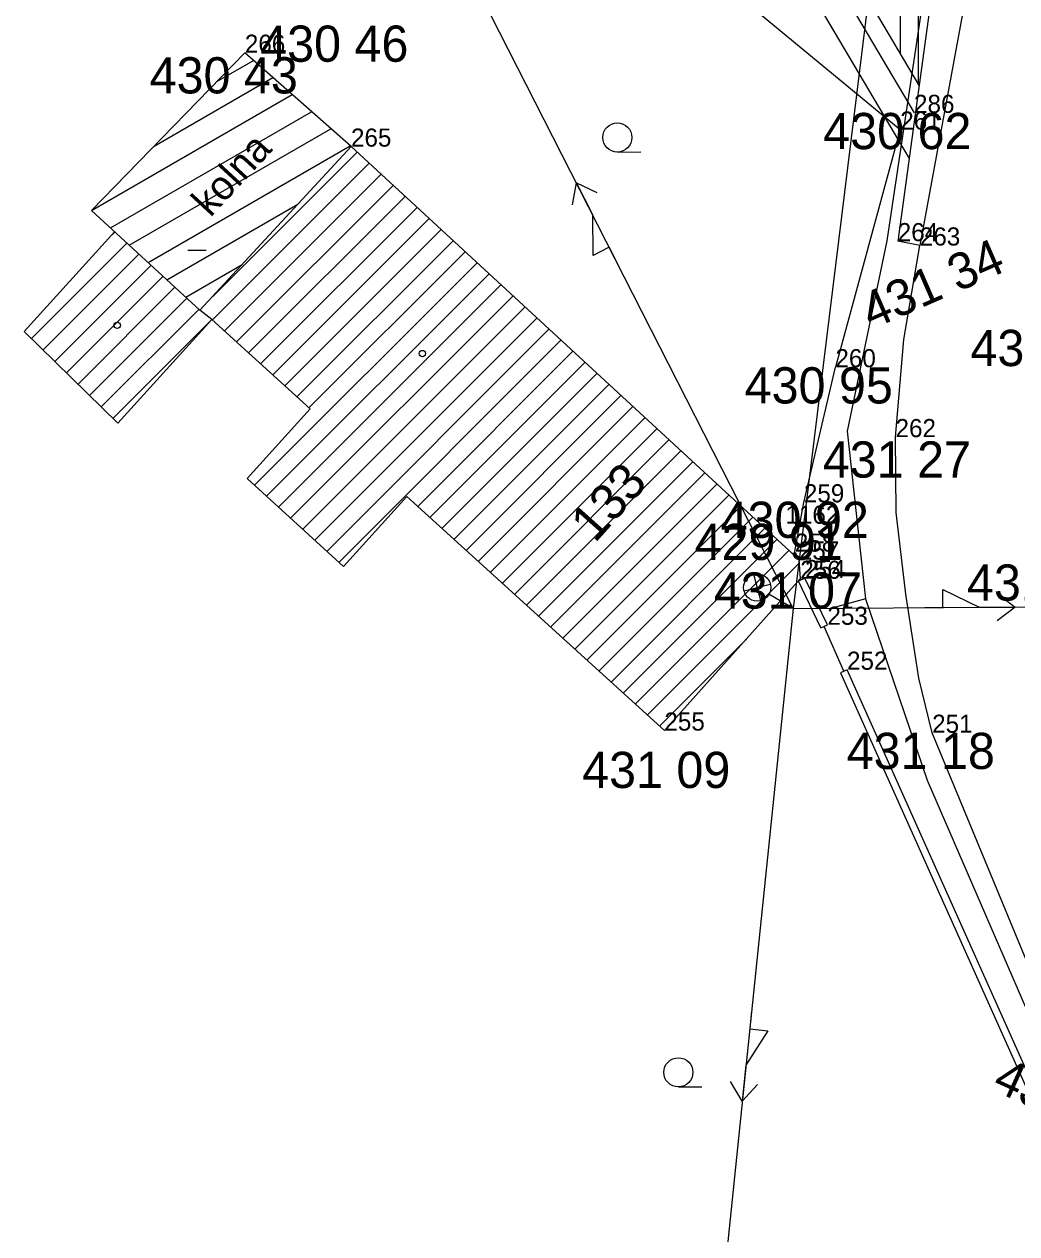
# Model space of a CAD drawing. Extents: x -559180 to -551373, y -1076947 to -1072071.
# Drawn here: x -554026.31 to -553998.91, y -1073894.88 to -1073861.49 of the extents above; entities that cross this region are included whole.
import ezdxf

# ---------------------------------------------------------------- set-up
doc = ezdxf.new("R2010")
doc.units = 0
for name, color, linetype in [('12_PLOTY', 7, 'Continuous'), ('13_PLOTY', 7, 'Continuous'), ('14_BUDOVY', 7, 'Continuous'), ('17_KOMUNIKACE', 7, 'Continuous'), ('18_POLOHOPIS', 7, 'Continuous'), ('1_VODA_ZN', 7, 'Continuous'), ('20_EL_ZN', 7, 'Continuous'), ('23_HRANY', 7, 'Continuous'), ('28_VODA', 7, 'Continuous'), ('32', 7, 'Continuous'), ('3_BODY', 7, 'Continuous'), ('45_ZN_KULTURY', 7, 'Continuous'), ('47_ZN_STAV_OBJ$', 7, 'Continuous'), ('52_POPIS_UCELOVY', 7, 'Continuous'), ('54_C_POPISNA', 7, 'Continuous'), ('6_VYSKY', 7, 'Continuous'), ('NNnadzemní', 7, 'Continuous')]:
    doc.layers.add(name, color=color, linetype=linetype)

# ---------------------------------------------------------------- blocks, each defined once
blk = doc.blocks.new('LAO')
at = {"layer": '20_EL_ZN'}
for p, q in [((-0.265, 1.415), (0.265, 0.885)), ((-0.265, 0.885), (0.265, 1.415)), ((0, 0), (0, 0.775))]:
    blk.add_line(p, q, dxfattribs=at)
blk.add_circle((0, 1.15), 0.375, dxfattribs=at)
blk = doc.blocks.new('BD')
at = {"layer": '47_ZN_STAV_OBJ$'}
blk.add_line((-0.25, 0), (0.25, 0), dxfattribs=at)
blk = doc.blocks.new('BZ')
at = {"layer": '47_ZN_STAV_OBJ$'}
blk.add_circle((0, 0), 0.0875, dxfattribs=at)
blk = doc.blocks.new('ZAHRAD')
at = {"layer": '45_ZN_KULTURY'}
blk.add_line((0, 0), (0.65, 0.003), dxfattribs=at)
blk.add_circle((0, 0.403), 0.403, dxfattribs=at)
blk = doc.blocks.new('POINT_DISPLAY')
blk.add_line((0, 0), (0, 0))
blk = doc.blocks.new('ELNN')
at = {"layer": '20_EL_ZN'}
for p, q in [((0.5, 0), (0.5, 0.5)), ((0.5, 0.5), (1.5, 0)), ((0, 0), (0.5, 0)), ((1.5, 0), (2.5, 0))]:
    blk.add_line(p, q, dxfattribs=at)
blk.add_lwpolyline([(2, 0.375), (2.5, 0), (2, -0.375)], dxfattribs=at)

msp = doc.modelspace()

# ---------------------------------------------------------------- linework, layer by layer
at = {"layer": '12_PLOTY'}
for p, q in [((-554013.77, -1073854.79), (-554002.13, -1073864.4)), ((-554002.13, -1073864.4), (-554003.92, -1073870.96)), ((-554004.79, -1073874.69), (-554003.92, -1073870.96)), ((-554005.059, -1073876.151), (-554004.79, -1073874.69)), ((-554004.76, -1073876.78), (-554004.94, -1073876.866)), ((-554004.14, -1073878.07), (-554004.76, -1073876.78)), ((-554004.32, -1073878.156), (-554004.94, -1073876.866)), ((-554004.32, -1073878.156), (-554004.14, -1073878.07)), ((-554003.691, -1073879.35), (-554004.23, -1073878.113)), ((-554003.6, -1073879.31), (-554003.782, -1073879.391)), ((-554003.782, -1073879.391), (-553996.721, -1073895.173)), ((-553996.54, -1073895.09), (-554003.6, -1073879.31))]:
    msp.add_line(p, q, dxfattribs=at)
at = {"layer": '13_PLOTY'}
for p, q in [((-554000.88, -1073856.56), (-554002.5, -1073867.47)), ((-554002.5, -1073867.47), (-554003.6, -1073872.72)), ((-554003.6, -1073872.72), (-554003.09, -1073877.35)), ((-554003.09, -1073877.35), (-554001.39, -1073882.36)), ((-554001.39, -1073882.36), (-553997.06, -1073892.36))]:
    msp.add_line(p, q, dxfattribs=at)
at = {"layer": '14_BUDOVY'}
for p, q in [((-554020.22, -1073862.28), (-554024.45, -1073866.63)), ((-554017.29, -1073864.87), (-554020.22, -1073862.28)), ((-554021.458, -1073869.389), (-554017.29, -1073864.87)), ((-554017.29, -1073864.87), (-554004.93, -1073876.27)), ((-554024.45, -1073866.63), (-554021.458, -1073869.389)), ((-554026.31, -1073869.97), (-554023.804, -1073867.217)), ((-554021.132, -1073869.644), (-554021.458, -1073869.389)), ((-554021.132, -1073869.644), (-554023.73, -1073872.5)), ((-554018.417, -1073872.11), (-554021.132, -1073869.644)), ((-554023.73, -1073872.5), (-554026.31, -1073869.97)), ((-554020.16, -1073874.03), (-554018.417, -1073872.11)), ((-554017.5, -1073876.46), (-554020.16, -1073874.03)), ((-554015.75, -1073874.532), (-554017.5, -1073876.46)), ((-554008.64, -1073880.99), (-554015.75, -1073874.532)), ((-554004.93, -1073876.27), (-554004.89, -1073876.8)), ((-554008.64, -1073880.99), (-554004.89, -1073876.8)), ((-554004.89, -1073876.8), (-554008.64, -1073880.99))]:
    msp.add_line(p, q, dxfattribs=at)
at = {"layer": '17_KOMUNIKACE'}
msp.add_line((-553997.22, -1073890.8), (-554001.25, -1073881.05), dxfattribs=at)
for points in [[(-554002.26, -1073872.89), (-554002.032, -1073870.198), (-554001.59, -1073867.6)], [(-554001.25, -1073881.05), (-554001.619, -1073879.541), (-554001.978, -1073877.221), (-554002.246, -1073874.969), (-554002.26, -1073872.89)]]:
    msp.add_lwpolyline(points, dxfattribs=at)
at = {"layer": '18_POLOHOPIS'}
for p, q in [((-554000.66, -1073856.23), (-554002.2, -1073867.48)), ((-553999.58, -1073856.66), (-554001.59, -1073867.6)), ((-554001.59, -1073867.6), (-554002.2, -1073867.48)), ((-554003.09, -1073877.35), (-554003.92, -1073877.58))]:
    msp.add_line(p, q, dxfattribs=at)
at = {"layer": '23_HRANY'}
for p, q in [((-554003.89, -1073860.31), (-554001.75, -1073863.94)), ((-554004.529, -1073860.72), (-554001.888, -1073865.2))]:
    msp.add_line(p, q, dxfattribs=at)
at = {"layer": '28_VODA'}
msp.add_line((-554003.459, -1073860.056), (-554001.612, -1073863.188), dxfattribs=at)
at = {"layer": '32'}
for p, q in [((-554002.127, -1073862.315), (-554002.127, -1073858.304)), ((-554001.627, -1073863.163), (-554001.627, -1073858.971)), ((-554020.994, -1073863.076), (-554019.981, -1073862.491)), ((-554022.722, -1073864.853), (-554019.448, -1073862.963)), ((-554024.45, -1073866.63), (-554018.914, -1073863.434)), ((-554023.93, -1073867.109), (-554018.381, -1073863.906)), ((-554023.41, -1073867.589), (-554017.848, -1073864.377)), ((-554022.891, -1073868.068), (-554017.314, -1073864.848)), ((-554021.108, -1073869.009), (-554017.123, -1073865.024)), ((-554021.118, -1073869.656), (-554016.792, -1073865.33)), ((-554020.785, -1073869.959), (-554016.461, -1073865.635)), ((-554020.451, -1073870.262), (-554016.13, -1073865.94)), ((-554022.371, -1073868.547), (-554018.758, -1073866.461)), ((-554020.118, -1073870.565), (-554015.799, -1073866.246)), ((-554019.784, -1073870.868), (-554015.467, -1073866.551)), ((-554019.451, -1073871.171), (-554015.136, -1073866.856)), ((-554019.117, -1073871.474), (-554014.805, -1073867.162)), ((-554023.883, -1073867.304), (-554023.8, -1073867.221)), ((-554018.784, -1073871.777), (-554014.474, -1073867.467)), ((-554026.109, -1073870.167), (-554023.469, -1073867.527)), ((-554025.788, -1073870.482), (-554023.139, -1073867.833)), ((-554018.451, -1073872.08), (-554014.143, -1073867.772)), ((-554025.467, -1073870.797), (-554022.809, -1073868.139)), ((-554021.851, -1073869.027), (-554020.295, -1073868.128)), ((-554019.953, -1073874.219), (-554013.812, -1073868.078)), ((-554025.146, -1073871.112), (-554022.478, -1073868.445)), ((-554019.621, -1073874.523), (-554013.481, -1073868.383)), ((-554024.824, -1073871.427), (-554022.148, -1073868.75)), ((-554019.288, -1073874.826), (-554013.15, -1073868.688)), ((-554024.503, -1073871.742), (-554021.817, -1073869.056)), ((-554018.956, -1073875.13), (-554012.819, -1073868.994)), ((-554024.182, -1073872.057), (-554021.487, -1073869.362)), ((-554018.623, -1073875.434), (-554012.488, -1073869.299)), ((-554023.86, -1073872.372), (-554021.132, -1073869.644)), ((-554018.29, -1073875.738), (-554012.157, -1073869.604)), ((-554017.958, -1073876.042), (-554011.826, -1073869.91)), ((-554017.625, -1073876.346), (-554011.495, -1073870.215)), ((-554015.449, -1073874.806), (-554011.164, -1073870.52)), ((-554015.115, -1073875.108), (-554010.833, -1073870.826)), ((-554014.782, -1073875.411), (-554010.502, -1073871.131)), ((-554014.448, -1073875.714), (-554010.171, -1073871.436)), ((-554014.115, -1073876.017), (-554009.84, -1073871.742)), ((-554013.781, -1073876.32), (-554009.509, -1073872.047)), ((-554013.448, -1073876.623), (-554009.177, -1073872.352)), ((-554013.114, -1073876.926), (-554008.846, -1073872.658)), ((-554012.781, -1073877.229), (-554008.515, -1073872.963)), ((-554012.447, -1073877.532), (-554008.184, -1073873.268)), ((-554012.114, -1073877.835), (-554007.853, -1073873.574)), ((-554011.781, -1073878.137), (-554007.522, -1073873.879)), ((-554011.447, -1073878.44), (-554007.191, -1073874.184)), ((-554011.114, -1073878.743), (-554006.86, -1073874.49)), ((-554010.78, -1073879.046), (-554006.529, -1073874.795)), ((-554010.447, -1073879.349), (-554006.198, -1073875.101)), ((-554010.113, -1073879.652), (-554005.867, -1073875.406)), ((-554009.78, -1073879.955), (-554005.536, -1073875.711)), ((-554009.446, -1073880.258), (-554005.205, -1073876.017)), ((-554009.113, -1073880.561), (-554004.922, -1073876.371)), ((-554008.779, -1073880.864), (-554006.378, -1073878.462))]:
    msp.add_line(p, q, dxfattribs=at)
at = {"layer": 'NNnadzemní'}
for p, q in [((-554000.8, -1073842.76), (-554005.084, -1073877.617)), ((-554005.084, -1073877.617), (-554015.284, -1073857.592)), ((-554005.084, -1073877.617), (-553985.28, -1073877.5)), ((-554005.084, -1073877.617), (-554008.06, -1073906.35))]:
    msp.add_line(p, q, dxfattribs=at)

# ---------------------------------------------------------------- block references
at = {"layer": '1_VODA_ZN'}
for p in [(-554020.22, -1073862.28), (-554001.75, -1073863.94), (-554002.13, -1073864.4), (-554017.29, -1073864.87), (-554002.2, -1073867.48), (-554001.59, -1073867.6), (-554003.92, -1073870.96), (-554002.26, -1073872.89), (-554004.79, -1073874.69), (-554005.3, -1073875.28), (-554005.04, -1073876.05), (-554004.93, -1073876.27), (-554004.89, -1073876.8), (-554004.76, -1073876.78), (-554004.64, -1073876.52), (-554004.14, -1073878.07), (-554003.6, -1073879.31), (-554008.64, -1073880.99), (-554001.25, -1073881.05)]:
    msp.add_blockref('POINT_DISPLAY', p, dxfattribs=at)
at = {"layer": '20_EL_ZN'}
for name, p, xscale, yscale, rotation in [('ELNN', (-554009.935, -1073868.093), 0.9999984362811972, 0.9999984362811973, 116.99269402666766), ('LAO', (-554005.084, -1073877.617), 0.9999982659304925, 0.9999982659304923, 59.86213494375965), ('ELNN', (-554001.455, -1073877.596), 0.9999988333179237, 0.9999988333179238, 0.3385775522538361), ('ELNN', (-554006.235, -1073888.729), 0.9999985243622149, 0.9999985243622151, -95.91328831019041)]:
    msp.add_blockref(name, p, dxfattribs=dict(at, xscale=xscale, yscale=yscale, rotation=rotation))
at = {"layer": '45_ZN_KULTURY'}
for p in [(-554009.939, -1073865.021), (-554008.255, -1073890.826)]:
    msp.add_blockref('ZAHRAD', p, dxfattribs=at)
at = {"layer": '47_ZN_STAV_OBJ$'}
for name, p in [('BD', (-554021.539, -1073867.729)), ('BZ', (-554023.742, -1073869.804)), ('BZ', (-554015.32, -1073870.582))]:
    msp.add_blockref(name, p, dxfattribs=at)

# ---------------------------------------------------------------- texts
at = {"layer": '3_BODY'}
for s, p in [('266', (-554020.22, -1073862.28)), ('286', (-554001.75, -1073863.94)), ('261', (-554002.13, -1073864.4)), ('265', (-554017.29, -1073864.87)), ('264', (-554002.2, -1073867.48)), ('263', (-554001.59, -1073867.6)), ('260', (-554003.92, -1073870.96)), ('262', (-554002.26, -1073872.89)), ('259', (-554004.79, -1073874.69)), ('1162', (-554005.3, -1073875.28)), ('258', (-554005.04, -1073876.05)), ('257', (-554004.93, -1073876.27)), ('256', (-554004.89, -1073876.8)), ('254', (-554004.76, -1073876.78)), ('253', (-554004.14, -1073878.07)), ('252', (-554003.6, -1073879.31)), ('255', (-554008.64, -1073880.99)), ('251', (-554001.25, -1073881.05))]:
    msp.add_text(s, height=0.5, dxfattribs=at).set_placement(p)
at = {"layer": '52_POPIS_UCELOVY'}
msp.add_text('kolna', height=0.8, rotation=47.3171, dxfattribs=at).set_placement((-554021.171, -1073866.844))
at = {"layer": '54_C_POPISNA'}
msp.add_text('133', height=1, rotation=48.1718, dxfattribs=at).set_placement((-554010.559, -1073875.834))
at = {"layer": '6_VYSKY'}
for s, p in [('430 46', (-554019.796, -1073862.528)), ('430 43', (-554022.847, -1073863.402)), ('430 62', (-554004.255, -1073864.94)), ('431 24', (-554000.193, -1073870.928)), ('430 95', (-554006.425, -1073871.96)), ('431 27', (-554004.269, -1073874.007)), ('430 92', (-554007.087, -1073875.671)), ('429 91', (-554007.805, -1073876.28)), ('431 04', (-554000.29, -1073877.404)), ('431 07', (-554007.277, -1073877.623)), ('431 18', (-554003.609, -1073882.05)), ('431 09', (-554010.911, -1073882.575))]:
    msp.add_text(s, height=1, dxfattribs=at).set_placement(p)
for s, rotation, p in [('431 34', 23.54, (-554002.93, -1073869.927)), ('431 15', 335.5426, (-553999.627, -1073890.895))]:
    msp.add_text(s, height=1, rotation=rotation, dxfattribs=at).set_placement(p)

doc.saveas('drawing.dxf')
